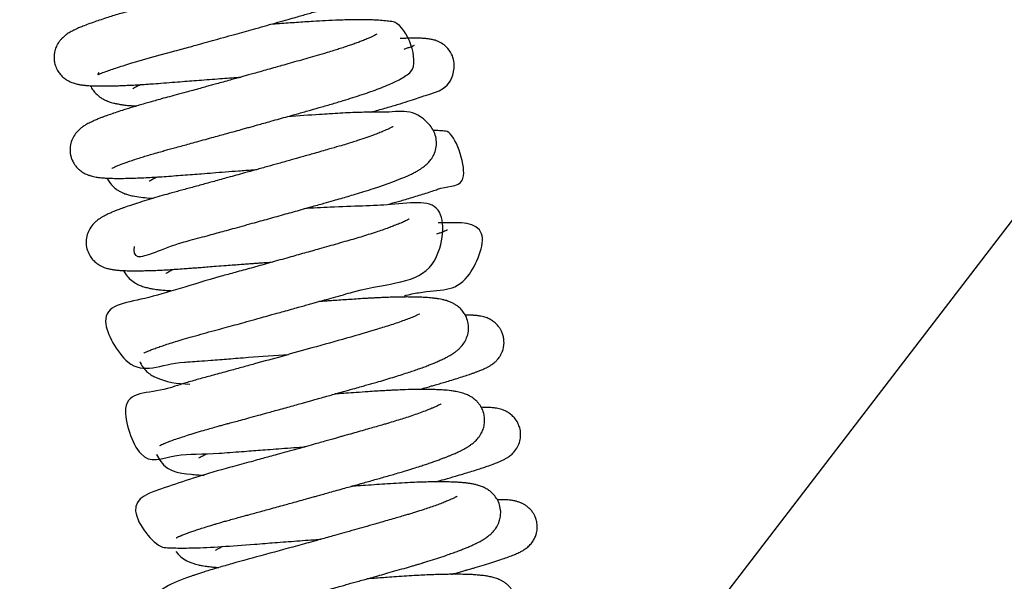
# Model space of a CAD drawing. Header units: inches. Extents: x 0 to 77643, y -44170 to 0.
# Tile 504 of 546: x 76590.445 to 76591.318, y -39752.242 to -39751.744. Entities that reach past the tile are written whole.
import ezdxf

# ---------------------------------------------------------------- set-up
doc = ezdxf.new("R2010")
doc.units = ezdxf.units.IN
doc.header["$MEASUREMENT"] = 0
doc.layers.get('0').update_dxf_attribs({"lineweight": 0})
doc.layers.add('FAKRO LOFT LADDERS', color=7, linetype='Continuous')

# ---------------------------------------------------------------- blocks, each defined once
blk = doc.blocks.new('A$C1F246084')
at = {"layer": 'FAKRO LOFT LADDERS', "color": 7, "linetype": 'Continuous'}
blk.add_line((83.354, 332.068), (115.33, 373.785), dxfattribs=at)
for points, knots in [([(91.135, 356.063), (91.125, 356.046), (91.119, 356.033), (91.168, 356.057), (91.216, 356.074), (91.279, 356.097), (91.347, 356.119), (91.523, 356.176), (91.748, 356.237), (91.982, 356.301), (92.063, 356.323), (92.146, 356.346), (92.238, 356.371), (92.341, 356.4), (92.451, 356.431), (92.56, 356.461), (92.662, 356.49), (92.765, 356.518), (92.873, 356.549), (92.984, 356.58), (93.085, 356.608), (93.167, 356.632), (93.234, 356.651), (93.294, 356.668), (93.354, 356.685), (93.42, 356.704), (93.489, 356.724), (93.556, 356.745), (93.62, 356.766), (93.685, 356.787), (93.756, 356.811), (93.826, 356.836), (93.89, 356.86), (94.062, 356.933), (94.199, 356.943), (94.29, 357.185), (94.296, 357.262), (94.281, 357.336), (94.246, 357.403), (94.2, 357.454), (94.153, 357.488), (94.11, 357.509), (94.077, 357.521), (94.043, 357.531), (94.009, 357.539), (93.97, 357.545), (93.934, 357.55), (93.898, 357.554), (93.862, 357.556), (93.812, 357.559), (93.749, 357.561), (93.671, 357.562), (93.589, 357.562), (93.507, 357.56), (93.424, 357.557), (93.336, 357.553), (93.24, 357.548), (93.142, 357.542), (93.05, 357.536), (92.97, 357.53), (92.901, 357.525), (92.841, 357.521), (92.789, 357.518), (92.756, 357.515), (92.743, 357.514)], [0.535874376, 0.535874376, 0.535874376, 0.535874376, 0.536088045, 0.536222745, 0.536405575, 0.536547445, 0.536700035, 0.536851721, 0.537584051, 0.537699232, 0.537798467, 0.537904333, 0.538021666, 0.538150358, 0.53829481, 0.538435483, 0.538555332, 0.538677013, 0.538817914, 0.538965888, 0.539102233, 0.539212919, 0.539297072, 0.53937662, 0.539460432, 0.539554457, 0.53966383, 0.539770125, 0.539872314, 0.539976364, 0.540104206, 0.540253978, 0.540387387, 0.540505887, 0.541442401, 0.541548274, 0.541649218, 0.54176096, 0.541859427, 0.541968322, 0.54207066, 0.542163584, 0.542261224, 0.542329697, 0.542428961, 0.542543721, 0.542645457, 0.542722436, 0.542804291, 0.542902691, 0.543056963, 0.543202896, 0.543348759, 0.543494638, 0.543613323, 0.543738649, 0.543887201, 0.544024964, 0.544143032, 0.54425715, 0.544335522, 0.544408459, 0.544482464, 0.544531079, 0.544531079, 0.544531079, 0.544531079]), ([(93.843, 357.413), (93.844, 357.413), (93.844, 357.414), (93.833, 357.407), (93.822, 357.401), (93.805, 357.392), (93.782, 357.382), (93.753, 357.369), (93.721, 357.356), (93.693, 357.345), (93.665, 357.334), (93.634, 357.323), (93.599, 357.31), (93.557, 357.295), (93.512, 357.28), (93.467, 357.265), (93.416, 357.249), (93.35, 357.229), (93.275, 357.206), (93.203, 357.186), (93.144, 357.168), (93.082, 357.151), (93.008, 357.13), (92.913, 357.103), (92.814, 357.075), (92.723, 357.049), (92.652, 357.029), (92.589, 357.011), (92.523, 356.993), (92.456, 356.974), (92.396, 356.958), (92.353, 356.946), (92.317, 356.935), (92.279, 356.925), (92.214, 356.907), (92.128, 356.883), (92.027, 356.855), (91.933, 356.83), (91.851, 356.807), (91.771, 356.786), (91.697, 356.765), (91.624, 356.746), (91.562, 356.729), (91.511, 356.714), (91.462, 356.7), (91.408, 356.685), (91.345, 356.666), (91.278, 356.646), (91.209, 356.624), (91.142, 356.602), (91.082, 356.581), (91.024, 356.561), (90.974, 356.541), (90.922, 356.52), (90.881, 356.5), (90.846, 356.482), (90.821, 356.467), (90.802, 356.454), (90.78, 356.437), (90.76, 356.419), (90.734, 356.391), (90.713, 356.363), (90.692, 356.321), (90.678, 356.275), (90.672, 356.228), (90.674, 356.182), (90.685, 356.133), (90.706, 356.084), (90.737, 356.04), (90.773, 356.006), (90.807, 355.982), (90.835, 355.968), (90.86, 355.957), (90.882, 355.95), (90.902, 355.944), (90.92, 355.94), (90.936, 355.937), (90.954, 355.934), (90.97, 355.932), (90.987, 355.93), (91.003, 355.928), (91.021, 355.927), (91.046, 355.925), (91.074, 355.924), (91.098, 355.923), (91.119, 355.923), (91.146, 355.922), (91.181, 355.922), (91.226, 355.922), (91.273, 355.923), (91.322, 355.925), (91.369, 355.926), (91.409, 355.928), (91.449, 355.93), (91.499, 355.932), (91.557, 355.936), (91.619, 355.94), (91.69, 355.945), (91.781, 355.951), (91.889, 355.96), (91.996, 355.968), (92.097, 355.976), (92.2, 355.984), (92.306, 355.992), (92.411, 356), (92.51, 356.007), (92.573, 356.012), (92.603, 356.014)], [0.461369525, 0.461369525, 0.461369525, 0.461369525, 0.461434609, 0.461517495, 0.461605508, 0.461672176, 0.461758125, 0.461874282, 0.46195768, 0.462027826, 0.46209206, 0.462161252, 0.462233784, 0.462321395, 0.462412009, 0.462487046, 0.462562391, 0.462674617, 0.462811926, 0.462911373, 0.462990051, 0.463069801, 0.463168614, 0.463296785, 0.463448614, 0.463555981, 0.463649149, 0.463717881, 0.463796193, 0.463897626, 0.463968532, 0.464021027, 0.464059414, 0.464105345, 0.464161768, 0.464304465, 0.464433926, 0.464549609, 0.464669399, 0.464763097, 0.464871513, 0.464979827, 0.465070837, 0.465147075, 0.46521106, 0.465294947, 0.465404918, 0.465525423, 0.465642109, 0.465788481, 0.465921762, 0.466031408, 0.466193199, 0.466314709, 0.466473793, 0.466592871, 0.466660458, 0.46672638, 0.466776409, 0.466858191, 0.466906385, 0.466970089, 0.467039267, 0.46711089, 0.46717024, 0.467230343, 0.467291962, 0.467371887, 0.467436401, 0.467516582, 0.46757824, 0.467647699, 0.467688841, 0.467752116, 0.467807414, 0.467852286, 0.467899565, 0.467949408, 0.468009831, 0.468056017, 0.468092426, 0.468139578, 0.468219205, 0.468296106, 0.468354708, 0.468399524, 0.468450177, 0.468541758, 0.468638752, 0.468729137, 0.468826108, 0.468913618, 0.468982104, 0.469034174, 0.469115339, 0.469223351, 0.469310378, 0.469393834, 0.469536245, 0.469694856, 0.469836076, 0.469957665, 0.470083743, 0.470221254, 0.470351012, 0.470468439, 0.470579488, 0.470579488, 0.470579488, 0.470579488]), ([(91.27, 355.072), (91.27, 355.072), (91.271, 355.072), (91.279, 355.076), (91.3, 355.086), (91.333, 355.1), (91.373, 355.116), (91.419, 355.132), (91.467, 355.149), (91.523, 355.167), (91.58, 355.186), (91.639, 355.204), (91.702, 355.222), (91.765, 355.24), (91.824, 355.257), (91.877, 355.272), (91.936, 355.288), (92.002, 355.306), (92.074, 355.325), (92.151, 355.347), (92.236, 355.37), (92.317, 355.392), (92.39, 355.413), (92.465, 355.433), (92.544, 355.455), (92.617, 355.475), (92.675, 355.491), (92.725, 355.505), (92.78, 355.521), (92.844, 355.538), (92.919, 355.56), (93.002, 355.583), (93.099, 355.61), (93.206, 355.64), (93.325, 355.674), (93.447, 355.708), (93.569, 355.743), (93.684, 355.778), (93.788, 355.811), (93.882, 355.842), (93.972, 355.873), (94.057, 355.905), (94.132, 355.936), (94.196, 355.965), (94.255, 355.995), (94.303, 356.026), (94.475, 356.134), (94.296, 356.585), (94.133, 356.589), (94.065, 356.599), (93.999, 356.603), (93.931, 356.606), (93.862, 356.607), (93.759, 356.607), (93.631, 356.604), (93.484, 356.597), (93.339, 356.589), (93.181, 356.578), (93.032, 356.568), (92.942, 356.561), (92.911, 356.559)], [0.523229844, 0.523229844, 0.523229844, 0.523229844, 0.523267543, 0.52337121, 0.523503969, 0.52362728, 0.523771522, 0.523879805, 0.523994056, 0.524117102, 0.524234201, 0.524332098, 0.524438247, 0.524557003, 0.524638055, 0.524713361, 0.524799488, 0.524896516, 0.524991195, 0.525096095, 0.525211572, 0.525326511, 0.525408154, 0.525494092, 0.525608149, 0.525707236, 0.525767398, 0.525825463, 0.525892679, 0.525970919, 0.526065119, 0.526175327, 0.526283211, 0.526432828, 0.526592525, 0.526752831, 0.526935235, 0.5271172, 0.527273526, 0.527439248, 0.527604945, 0.527778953, 0.527970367, 0.528125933, 0.528290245, 0.528472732, 0.528634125, 0.5296571, 0.529840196, 0.530003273, 0.530173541, 0.530296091, 0.530434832, 0.530582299, 0.530860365, 0.531062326, 0.531241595, 0.531472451, 0.531695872, 0.531808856, 0.531808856, 0.531808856, 0.531808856]), ([(94.009, 356.458), (94.009, 356.458), (94.007, 356.456), (93.996, 356.45), (93.974, 356.438), (93.943, 356.424), (93.905, 356.408), (93.862, 356.39), (93.815, 356.373), (93.77, 356.356), (93.722, 356.34), (93.671, 356.323), (93.618, 356.305), (93.56, 356.287), (93.485, 356.264), (93.396, 356.238), (93.299, 356.21), (93.206, 356.184), (93.115, 356.158), (93.033, 356.135), (92.956, 356.113), (92.882, 356.092), (92.808, 356.071), (92.742, 356.052), (92.686, 356.037), (92.637, 356.023), (92.593, 356.011), (92.546, 355.998), (92.489, 355.982), (92.422, 355.963), (92.357, 355.945), (92.3, 355.93), (92.243, 355.914), (92.18, 355.896), (92.11, 355.877), (92.026, 355.854), (91.938, 355.83), (91.846, 355.806), (91.769, 355.785), (91.706, 355.767), (91.649, 355.751), (91.596, 355.736), (91.54, 355.719), (91.485, 355.703), (91.431, 355.686), (91.37, 355.667), (91.306, 355.646), (91.243, 355.624), (91.197, 355.608), (91.16, 355.594), (91.125, 355.58), (91.093, 355.566), (91.067, 355.554), (91.044, 355.543), (91.023, 355.533), (90.997, 355.518), (90.97, 355.501), (90.936, 355.474), (90.898, 355.436), (90.862, 355.379), (90.839, 355.308), (90.837, 355.242), (90.848, 355.188), (90.862, 355.151), (90.879, 355.12), (90.898, 355.093), (90.912, 355.077), (90.925, 355.064), (90.942, 355.049), (90.96, 355.035), (90.984, 355.021), (91.006, 355.01), (91.022, 355.003), (91.035, 354.999), (91.05, 354.994), (91.07, 354.988), (91.095, 354.983), (91.117, 354.979), (91.14, 354.976), (91.163, 354.973), (91.197, 354.971), (91.246, 354.968), (91.312, 354.967), (91.389, 354.967), (91.471, 354.969), (91.556, 354.972), (91.639, 354.976), (91.724, 354.98), (91.81, 354.986), (91.905, 354.993), (92.003, 355.001), (92.1, 355.008), (92.204, 355.016), (92.318, 355.025), (92.445, 355.035), (92.583, 355.045), (92.692, 355.053), (92.755, 355.057), (92.769, 355.058)], [0.474233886, 0.474233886, 0.474233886, 0.474233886, 0.474300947, 0.474411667, 0.474536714, 0.474649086, 0.474762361, 0.474897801, 0.474996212, 0.475092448, 0.475188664, 0.475284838, 0.47537836, 0.475468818, 0.475580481, 0.475737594, 0.47587441, 0.475999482, 0.476124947, 0.476240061, 0.476323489, 0.476427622, 0.476523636, 0.476606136, 0.476675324, 0.476735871, 0.476789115, 0.476840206, 0.476911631, 0.477004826, 0.477091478, 0.477158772, 0.477221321, 0.477306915, 0.477404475, 0.477494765, 0.477637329, 0.477762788, 0.477876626, 0.477972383, 0.478043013, 0.478134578, 0.478224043, 0.478316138, 0.478411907, 0.478508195, 0.478658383, 0.478794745, 0.478913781, 0.478984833, 0.479078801, 0.479192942, 0.479265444, 0.479325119, 0.479400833, 0.479482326, 0.479585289, 0.479670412, 0.47979069, 0.479888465, 0.479978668, 0.480098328, 0.480147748, 0.480195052, 0.480254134, 0.480293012, 0.48032839, 0.480354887, 0.480376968, 0.480418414, 0.480467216, 0.48051728, 0.480556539, 0.480584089, 0.480607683, 0.480668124, 0.480748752, 0.480814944, 0.480869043, 0.480945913, 0.481024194, 0.481159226, 0.481338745, 0.481499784, 0.481657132, 0.481814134, 0.481958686, 0.482073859, 0.482211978, 0.482348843, 0.482481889, 0.482618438, 0.482741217, 0.482887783, 0.483049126, 0.483214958, 0.483392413, 0.483443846, 0.483443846, 0.483443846, 0.483443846]), ([(93.946, 355.651), (93.961, 355.655), (94.022, 355.672), (94.127, 355.702), (94.249, 355.739), (94.352, 355.771), (94.442, 355.8), (94.589, 355.856), (94.808, 355.892), (94.808, 356.18), (94.782, 356.259), (94.734, 356.324), (94.673, 356.369), (94.62, 356.392), (94.578, 356.403), (94.543, 356.409), (94.506, 356.413), (94.473, 356.415), (94.438, 356.416), (94.4, 356.416), (94.358, 356.416), (94.314, 356.415), (94.279, 356.413), (94.257, 356.412), (94.251, 356.412)], [0.531478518, 0.531478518, 0.531478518, 0.531478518, 0.531543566, 0.531762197, 0.531984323, 0.532199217, 0.532388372, 0.532590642, 0.53347962, 0.533574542, 0.533673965, 0.533792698, 0.53388889, 0.533999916, 0.53409924, 0.534212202, 0.534317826, 0.534436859, 0.53452436, 0.534626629, 0.534751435, 0.534842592, 0.534940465, 0.534981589, 0.534981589, 0.534981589, 0.534981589]), ([(94.395, 356.341), (94.395, 356.341), (94.394, 356.341), (94.39, 356.339), (94.382, 356.335), (94.372, 356.331), (94.358, 356.325), (94.335, 356.317), (94.312, 356.308), (94.293, 356.302), (94.288, 356.3)], [0.4700804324, 0.4700804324, 0.4700804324, 0.4700804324, 0.4701159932, 0.4701849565, 0.4702444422, 0.4702990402, 0.4703741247, 0.4704504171, 0.4705676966, 0.4706154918, 0.4706154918, 0.4706154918, 0.4706154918]), ([(91.049, 355.925), (91.057, 355.908), (91.075, 355.877), (91.108, 355.84), (91.14, 355.813), (91.171, 355.792), (91.199, 355.777), (91.224, 355.767), (91.244, 355.759), (91.267, 355.752), (91.292, 355.745), (91.319, 355.739), (91.345, 355.734), (91.365, 355.731), (91.384, 355.728), (91.406, 355.725), (91.429, 355.722), (91.451, 355.72), (91.469, 355.719), (91.493, 355.717), (91.512, 355.716), (91.525, 355.715)], [0.463194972, 0.463194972, 0.463194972, 0.463194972, 0.463274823, 0.463354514, 0.463424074, 0.463486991, 0.463566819, 0.463623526, 0.46367242, 0.463724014, 0.463794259, 0.463882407, 0.46394399, 0.463987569, 0.464029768, 0.46408908, 0.464146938, 0.464195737, 0.464234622, 0.464270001, 0.464352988, 0.464352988, 0.464352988, 0.464352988]), ([(91.486, 355.893), (91.486, 355.893), (91.486, 355.893), (91.489, 355.895), (91.497, 355.901), (91.511, 355.909), (91.532, 355.92), (91.552, 355.93), (91.565, 355.936)], [0.5405153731, 0.5405153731, 0.5405153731, 0.5405153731, 0.5405363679, 0.5406127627, 0.5406863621, 0.5407648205, 0.5408505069, 0.5409778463, 0.5409778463, 0.5409778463, 0.5409778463]), ([(91.5, 354.263), (91.496, 354.21), (91.503, 354.091), (91.828, 354.26), (92.084, 354.328), (92.178, 354.353), (92.272, 354.379), (92.356, 354.402), (92.437, 354.424), (92.524, 354.448), (92.619, 354.475), (92.715, 354.501), (92.806, 354.526), (92.892, 354.55), (92.978, 354.574), (93.064, 354.598), (93.148, 354.622), (93.235, 354.646), (93.341, 354.676), (93.452, 354.707), (93.555, 354.737), (93.637, 354.76), (93.713, 354.782), (93.791, 354.805), (93.881, 354.832), (94.093, 354.9), (94.251, 354.958), (94.37, 355.014), (94.405, 355.032), (94.441, 355.052), (94.475, 355.074), (94.507, 355.097), (94.538, 355.125), (94.57, 355.162), (94.6, 355.211), (94.621, 355.275), (94.627, 355.345), (94.615, 355.413), (94.588, 355.476), (94.399, 355.711), (94.244, 355.645), (93.996, 355.652), (93.918, 355.651), (93.83, 355.649), (93.735, 355.646), (93.631, 355.641), (93.525, 355.634), (93.349, 355.623), (93.2, 355.612), (93.085, 355.604)], [0.510520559, 0.510520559, 0.510520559, 0.510520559, 0.511013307, 0.511895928, 0.512017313, 0.512165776, 0.512294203, 0.512401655, 0.512502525, 0.512611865, 0.51273525, 0.512866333, 0.512972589, 0.513074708, 0.513186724, 0.513295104, 0.513394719, 0.513502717, 0.51362637, 0.513803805, 0.513936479, 0.514045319, 0.514148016, 0.514260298, 0.514395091, 0.514561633, 0.515300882, 0.515383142, 0.515500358, 0.515614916, 0.515716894, 0.515820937, 0.515917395, 0.516001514, 0.516106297, 0.516202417, 0.516301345, 0.516398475, 0.516488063, 0.516584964, 0.517724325, 0.517851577, 0.517995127, 0.518139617, 0.518289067, 0.518440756, 0.518596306, 0.518735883, 0.519155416, 0.519155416, 0.519155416, 0.519155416]), ([(94.175, 355.502), (94.175, 355.502), (94.174, 355.501), (94.167, 355.498), (94.157, 355.492), (94.145, 355.486), (94.121, 355.474), (94.084, 355.458), (94.029, 355.435), (93.969, 355.413), (93.896, 355.387), (93.803, 355.356), (93.71, 355.326), (93.61, 355.296), (93.501, 355.265), (93.372, 355.228), (93.242, 355.191), (93.119, 355.156), (93.001, 355.123), (92.879, 355.089), (92.761, 355.056), (92.623, 355.018), (92.478, 354.978), (92.33, 354.937), (92.196, 354.9), (92.069, 354.865), (91.949, 354.833), (91.841, 354.803), (91.743, 354.775), (91.65, 354.747), (91.558, 354.719), (91.473, 354.691), (91.414, 354.671), (91.373, 354.656), (91.347, 354.646), (91.319, 354.636), (91.287, 354.623), (91.258, 354.61), (91.234, 354.599), (91.212, 354.589), (91.191, 354.578), (91.167, 354.565), (91.142, 354.549), (91.113, 354.528), (91.081, 354.499), (91.043, 354.452), (91.013, 354.386), (91.001, 354.313), (91.01, 354.239), (91.035, 354.178), (91.068, 354.13), (91.107, 354.093), (91.156, 354.061), (91.202, 354.042), (91.244, 354.031), (91.281, 354.024), (91.322, 354.019), (91.361, 354.015), (91.406, 354.013), (91.454, 354.012), (91.509, 354.011), (91.561, 354.012), (91.611, 354.013), (91.664, 354.014), (91.725, 354.016), (91.79, 354.019), (91.86, 354.023), (91.934, 354.028), (92.009, 354.033), (92.075, 354.038), (92.135, 354.043), (92.197, 354.047), (92.269, 354.053), (92.355, 354.06), (92.444, 354.067), (92.53, 354.073), (92.602, 354.079), (92.665, 354.083), (92.72, 354.087), (92.768, 354.091), (92.816, 354.094), (92.87, 354.098), (92.91, 354.101), (92.934, 354.103), (92.935, 354.103)], [0.487099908, 0.487099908, 0.487099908, 0.487099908, 0.48716151, 0.487226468, 0.487308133, 0.487374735, 0.487425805, 0.487617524, 0.487745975, 0.487877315, 0.488039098, 0.48819893, 0.48839515, 0.488507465, 0.488669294, 0.488875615, 0.489045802, 0.489193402, 0.489356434, 0.489497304, 0.489651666, 0.489800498, 0.490014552, 0.49019813, 0.490370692, 0.490542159, 0.490715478, 0.49087978, 0.491023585, 0.491174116, 0.491347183, 0.49151819, 0.491672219, 0.491737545, 0.491800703, 0.491866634, 0.491954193, 0.49205799, 0.492121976, 0.492183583, 0.492260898, 0.492333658, 0.492420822, 0.492518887, 0.492595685, 0.49270759, 0.492803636, 0.492906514, 0.493002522, 0.493095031, 0.493166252, 0.493242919, 0.493328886, 0.493451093, 0.493553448, 0.49367487, 0.493780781, 0.493914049, 0.494007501, 0.49413839, 0.494273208, 0.494377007, 0.494467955, 0.49456501, 0.494674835, 0.494792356, 0.49489377, 0.4950113, 0.495132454, 0.495222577, 0.495295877, 0.495380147, 0.495476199, 0.495584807, 0.495716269, 0.495816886, 0.495906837, 0.495984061, 0.496048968, 0.496107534, 0.496161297, 0.496221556, 0.496303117, 0.496307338, 0.496307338, 0.496307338, 0.496307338]), ([(94.118, 354.697), (94.155, 354.708), (94.214, 354.724), (94.292, 354.746), (94.36, 354.766), (94.43, 354.787), (94.5, 354.809), (94.565, 354.83), (94.623, 354.849), (94.742, 354.897), (95.019, 354.845), (94.806, 355.456), (94.705, 355.455), (94.672, 355.459), (94.644, 355.461), (94.616, 355.462), (94.599, 355.462), (94.591, 355.462)], [0.518851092, 0.518851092, 0.518851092, 0.518851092, 0.519020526, 0.519121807, 0.519239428, 0.519375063, 0.51950708, 0.519658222, 0.519799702, 0.519922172, 0.520655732, 0.521431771, 0.521530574, 0.521617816, 0.521724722, 0.521799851, 0.52186428, 0.52186428, 0.52186428, 0.52186428]), ([(91.222, 354.968), (91.225, 354.961), (91.236, 354.94), (91.259, 354.908), (91.291, 354.874), (91.323, 354.85), (91.356, 354.83), (91.382, 354.818), (91.403, 354.81), (91.424, 354.802), (91.442, 354.797), (91.465, 354.791), (91.507, 354.781), (91.566, 354.772), (91.637, 354.765), (91.681, 354.762), (91.696, 354.761)], [0.476068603, 0.476068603, 0.476068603, 0.476068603, 0.476103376, 0.476173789, 0.476246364, 0.476320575, 0.476390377, 0.476462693, 0.476520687, 0.476558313, 0.476609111, 0.47667071, 0.476739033, 0.476938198, 0.477129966, 0.477220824, 0.477220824, 0.477220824, 0.477220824]), ([(91.657, 354.939), (91.657, 354.939), (91.658, 354.939), (91.662, 354.942), (91.674, 354.95), (91.69, 354.959), (91.709, 354.969), (91.724, 354.976), (91.733, 354.98), (91.734, 354.981)], [0.5277787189, 0.5277787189, 0.5277787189, 0.5277787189, 0.5278176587, 0.5279082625, 0.5279865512, 0.5280781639, 0.5281611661, 0.5282256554, 0.5282412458, 0.5282412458, 0.5282412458, 0.5282412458]), ([(91.602, 353.161), (91.602, 353.161), (91.604, 353.162), (91.617, 353.169), (91.644, 353.181), (91.681, 353.196), (91.728, 353.214), (91.78, 353.232), (91.84, 353.252), (91.908, 353.274), (91.988, 353.298), (92.082, 353.325), (92.187, 353.355), (92.3, 353.386), (92.41, 353.416), (92.514, 353.444), (92.615, 353.472), (92.722, 353.502), (92.826, 353.531), (92.913, 353.555), (92.982, 353.574), (93.049, 353.592), (93.123, 353.613), (93.194, 353.633), (93.256, 353.65), (93.311, 353.666), (93.361, 353.68), (93.42, 353.696), (93.495, 353.717), (93.589, 353.744), (93.687, 353.771), (94.111, 353.896), (94.638, 353.857), (94.762, 354.786), (94.225, 354.685), (93.69, 354.678), (93.348, 354.659), (93.253, 354.653)], [0.498072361, 0.498072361, 0.498072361, 0.498072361, 0.498142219, 0.498264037, 0.498390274, 0.498536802, 0.498663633, 0.498795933, 0.498921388, 0.499061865, 0.499201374, 0.499356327, 0.499529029, 0.499692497, 0.499849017, 0.49998489, 0.500107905, 0.500245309, 0.500394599, 0.500504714, 0.500569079, 0.500653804, 0.500753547, 0.500843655, 0.500921, 0.500987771, 0.501049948, 0.501108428, 0.50121415, 0.501339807, 0.501477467, 0.501604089, 0.503096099, 0.504151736, 0.505321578, 0.506250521, 0.506591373, 0.506591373, 0.506591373, 0.506591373]), ([(94.341, 354.547), (94.341, 354.547), (94.34, 354.547), (94.336, 354.544), (94.327, 354.539), (94.314, 354.532), (94.295, 354.523), (94.275, 354.513), (94.254, 354.504), (94.231, 354.495), (94.204, 354.484), (94.17, 354.471), (94.127, 354.454), (94.068, 354.433), (93.998, 354.41), (93.923, 354.386), (93.843, 354.361), (93.763, 354.337), (93.675, 354.312), (93.554, 354.277), (93.408, 354.236), (93.239, 354.188), (93.07, 354.141), (92.892, 354.091), (92.714, 354.041), (92.55, 353.996), (92.129, 353.882), (91.618, 353.699), (91.053, 353.642), (91.501, 352.856), (91.771, 353.056), (92.09, 353.071), (92.179, 353.078), (92.282, 353.086), (92.384, 353.094), (92.478, 353.101), (92.576, 353.109), (92.778, 353.124), (92.956, 353.137), (93.096, 353.147)], [0.49996012, 0.49996012, 0.49996012, 0.49996012, 0.499994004, 0.500066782, 0.500138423, 0.500217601, 0.50030803, 0.50038142, 0.500438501, 0.500513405, 0.500595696, 0.500650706, 0.500762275, 0.500893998, 0.501016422, 0.501156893, 0.501283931, 0.501408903, 0.501529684, 0.501670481, 0.501919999, 0.502117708, 0.502325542, 0.502561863, 0.502785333, 0.502994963, 0.503184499, 0.504421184, 0.505547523, 0.506362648, 0.507600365, 0.507694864, 0.507830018, 0.507998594, 0.508127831, 0.508246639, 0.508369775, 0.508508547, 0.509007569, 0.509007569, 0.509007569, 0.509007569]), ([(94.294, 353.754), (94.345, 353.767), (94.636, 353.831), (94.913, 353.758), (95.226, 354.53), (94.825, 354.509), (94.681, 354.507), (94.654, 354.506), (94.641, 354.506)], [0.506273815, 0.506273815, 0.506273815, 0.506273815, 0.506505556, 0.507667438, 0.508466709, 0.509379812, 0.509477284, 0.509563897, 0.509563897, 0.509563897, 0.509563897]), ([(94.738, 354.433), (94.738, 354.433), (94.737, 354.433), (94.733, 354.431), (94.727, 354.428), (94.716, 354.423), (94.7, 354.417), (94.675, 354.407), (94.65, 354.398), (94.632, 354.392), (94.626, 354.39)], [0.4958180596, 0.4958180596, 0.4958180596, 0.4958180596, 0.4958540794, 0.4959173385, 0.495970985, 0.4960188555, 0.4961241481, 0.4962088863, 0.4963140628, 0.4963672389, 0.4963672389, 0.4963672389, 0.4963672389]), ([(91.829, 353.985), (91.829, 353.985), (91.83, 353.985), (91.836, 353.99), (91.855, 354.001), (91.878, 354.013), (91.895, 354.022), (91.903, 354.026)], [0.5151386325, 0.5151386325, 0.5151386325, 0.5151386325, 0.5151790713, 0.5152847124, 0.5153962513, 0.515506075, 0.5155843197, 0.5155843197, 0.5155843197, 0.5155843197]), ([(91.394, 354.012), (91.401, 353.998), (91.422, 353.963), (91.464, 353.917), (91.516, 353.881), (91.565, 353.858), (91.611, 353.843), (91.655, 353.832), (91.694, 353.825), (91.731, 353.819), (91.762, 353.815), (91.794, 353.812), (91.822, 353.81), (91.849, 353.808), (91.87, 353.806), (91.882, 353.806), (91.885, 353.806)], [0.488940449, 0.488940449, 0.488940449, 0.488940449, 0.489010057, 0.489115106, 0.489238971, 0.489352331, 0.489475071, 0.489592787, 0.48970339, 0.489779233, 0.489868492, 0.489936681, 0.489994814, 0.490053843, 0.490107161, 0.490126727, 0.490126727, 0.490126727, 0.490126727]), ([(91.767, 352.205), (91.767, 352.205), (91.769, 352.206), (91.773, 352.208), (91.78, 352.212), (91.791, 352.217), (91.805, 352.223), (91.821, 352.23), (91.836, 352.236), (91.865, 352.248), (91.912, 352.265), (91.979, 352.288), (92.052, 352.311), (92.131, 352.336), (92.209, 352.359), (92.281, 352.38), (92.339, 352.396), (92.389, 352.41), (92.434, 352.422), (92.481, 352.435), (92.538, 352.45), (92.607, 352.469), (92.69, 352.492), (92.78, 352.517), (92.865, 352.54), (92.941, 352.561), (93.013, 352.581), (93.087, 352.601), (93.159, 352.621), (93.221, 352.639), (93.276, 352.654), (93.323, 352.667), (93.371, 352.681), (93.427, 352.696), (93.508, 352.719), (93.607, 352.747), (93.711, 352.776), (93.795, 352.8), (93.862, 352.819), (93.919, 352.835), (93.972, 352.85), (94.038, 352.869), (94.113, 352.891), (94.194, 352.916), (94.27, 352.94), (94.337, 352.962), (94.398, 352.982), (94.451, 353.001), (94.502, 353.019), (94.549, 353.037), (94.589, 353.053), (94.627, 353.069), (94.667, 353.087), (94.704, 353.104), (94.737, 353.121), (94.767, 353.138), (94.795, 353.155), (94.823, 353.175), (94.845, 353.193), (94.876, 353.222), (94.907, 353.258), (94.939, 353.318), (94.957, 353.386), (94.957, 353.463), (94.938, 353.526), (94.912, 353.573), (94.884, 353.61), (94.851, 353.641), (94.82, 353.662), (94.79, 353.679), (94.757, 353.694), (94.72, 353.706), (94.683, 353.715), (94.656, 353.72), (94.635, 353.723), (94.622, 353.725), (94.607, 353.727), (94.588, 353.729), (94.563, 353.732), (94.536, 353.734), (94.51, 353.736), (94.486, 353.737), (94.459, 353.738), (94.428, 353.739), (94.398, 353.74), (94.363, 353.74), (94.323, 353.741), (94.275, 353.74), (94.222, 353.74), (94.163, 353.738), (94.107, 353.736), (94.063, 353.734), (94.03, 353.733), (93.995, 353.731), (93.954, 353.729), (93.894, 353.726), (93.82, 353.721), (93.737, 353.715), (93.656, 353.71), (93.58, 353.705), (93.512, 353.7), (93.456, 353.696), (93.424, 353.694), (93.409, 353.693)], [0.485194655, 0.485194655, 0.485194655, 0.485194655, 0.485258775, 0.485311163, 0.485361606, 0.485428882, 0.485515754, 0.485565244, 0.485615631, 0.485682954, 0.48584854, 0.486004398, 0.48615119, 0.486296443, 0.486445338, 0.486547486, 0.48664517, 0.486712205, 0.486770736, 0.48683793, 0.486915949, 0.487007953, 0.487120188, 0.487249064, 0.487360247, 0.487446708, 0.487536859, 0.487633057, 0.487721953, 0.487806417, 0.487865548, 0.487926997, 0.487982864, 0.488044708, 0.488134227, 0.488290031, 0.488424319, 0.48853582, 0.488623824, 0.48869705, 0.488768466, 0.488848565, 0.488977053, 0.48910183, 0.489222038, 0.489345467, 0.489442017, 0.489545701, 0.489644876, 0.489749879, 0.48984371, 0.489915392, 0.490023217, 0.490147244, 0.490218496, 0.490305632, 0.49042295, 0.490496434, 0.490564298, 0.49064122, 0.49075892, 0.49085551, 0.490960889, 0.491070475, 0.491166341, 0.491231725, 0.491300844, 0.491371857, 0.491446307, 0.491502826, 0.49157564, 0.491692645, 0.491789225, 0.491878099, 0.491919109, 0.491957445, 0.491987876, 0.492031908, 0.492099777, 0.492176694, 0.492223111, 0.492274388, 0.49234036, 0.492403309, 0.492462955, 0.49252231, 0.492605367, 0.492688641, 0.492777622, 0.492877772, 0.492981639, 0.493038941, 0.493080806, 0.493131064, 0.493191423, 0.493261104, 0.493385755, 0.493496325, 0.493597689, 0.493700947, 0.493792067, 0.493852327, 0.493910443, 0.493910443, 0.493910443, 0.493910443]), ([(94.443, 353.558), (94.45, 353.573), (94.456, 353.562), (94.348, 353.52), (94.291, 353.498), (94.226, 353.476), (94.157, 353.452), (94.087, 353.43), (93.851, 353.357), (93.393, 353.229), (92.89, 353.089), (92.609, 353.011), (92.467, 352.973), (92.324, 352.934), (92.181, 352.895), (92.056, 352.859), (91.944, 352.826), (91.677, 352.732), (91.285, 352.793), (91.569, 351.954), (91.868, 352.128), (92.246, 352.113), (92.491, 352.134), (92.603, 352.142), (92.709, 352.151), (92.807, 352.158), (92.911, 352.166), (93.026, 352.175), (93.147, 352.183), (93.228, 352.189), (93.267, 352.192)], [0.512497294, 0.512497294, 0.512497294, 0.512497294, 0.513029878, 0.513164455, 0.51329377, 0.513430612, 0.513558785, 0.513682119, 0.513793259, 0.514720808, 0.515462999, 0.515636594, 0.51581238, 0.516029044, 0.516229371, 0.516439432, 0.516616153, 0.516805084, 0.517967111, 0.518789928, 0.519708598, 0.520417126, 0.520573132, 0.520735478, 0.520866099, 0.520982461, 0.521110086, 0.521252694, 0.521407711, 0.521547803, 0.521547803, 0.521547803, 0.521547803]), ([(94.447, 352.785), (94.451, 352.786), (94.476, 352.793), (94.519, 352.805), (94.57, 352.82), (94.61, 352.831), (94.652, 352.843), (94.703, 352.858), (94.769, 352.878), (94.84, 352.9), (94.907, 352.921), (94.959, 352.939), (94.998, 352.952), (95.028, 352.963), (95.059, 352.975), (95.088, 352.986), (95.116, 352.998), (95.14, 353.009), (95.164, 353.022), (95.191, 353.038), (95.218, 353.057), (95.249, 353.086), (95.27, 353.111), (95.297, 353.155), (95.31, 353.186), (95.319, 353.226), (95.322, 353.253), (95.323, 353.288), (95.317, 353.329), (95.305, 353.368), (95.29, 353.4), (95.272, 353.428), (95.246, 353.46), (95.214, 353.488), (95.173, 353.513), (95.141, 353.527), (95.109, 353.537), (95.091, 353.541), (95.071, 353.544), (95.058, 353.546), (95.041, 353.548), (95.025, 353.55), (95.009, 353.551), (94.99, 353.552), (94.963, 353.553), (94.938, 353.554), (94.923, 353.554), (94.922, 353.554)], [0.493585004, 0.493585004, 0.493585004, 0.493585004, 0.493602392, 0.493698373, 0.493784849, 0.49384735, 0.493895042, 0.493994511, 0.494113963, 0.494260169, 0.494413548, 0.494550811, 0.494636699, 0.494718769, 0.494809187, 0.494916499, 0.49500388, 0.495094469, 0.495184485, 0.495266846, 0.495363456, 0.49542356, 0.495474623, 0.495523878, 0.495608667, 0.49564393, 0.49567347, 0.495716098, 0.495777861, 0.495832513, 0.495875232, 0.495913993, 0.495966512, 0.496039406, 0.496099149, 0.496180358, 0.496237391, 0.496318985, 0.496351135, 0.496389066, 0.496435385, 0.496503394, 0.496550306, 0.496587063, 0.496682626, 0.496788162, 0.496800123, 0.496800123, 0.496800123, 0.496800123]), ([(91.56, 353.07), (91.561, 353.067), (91.573, 353.042), (91.599, 353.002), (91.642, 352.959), (91.683, 352.93), (91.819, 352.863), (91.943, 352.843), (92.075, 352.84)], [0.501792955, 0.501792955, 0.501792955, 0.501792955, 0.501804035, 0.501914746, 0.501997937, 0.50210205, 0.502189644, 0.502988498, 0.502988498, 0.502988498, 0.502988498]), ([(91.934, 351.25), (91.934, 351.25), (91.934, 351.25), (91.933, 351.25), (91.941, 351.254), (91.949, 351.258), (91.959, 351.263), (91.971, 351.268), (91.986, 351.274), (92.008, 351.283), (92.042, 351.296), (92.085, 351.312), (92.132, 351.328), (92.185, 351.345), (92.247, 351.365), (92.308, 351.384), (92.356, 351.398), (92.39, 351.408), (92.427, 351.419), (92.474, 351.432), (92.529, 351.447), (92.586, 351.463), (92.638, 351.477), (92.691, 351.491), (92.748, 351.507), (92.813, 351.525), (92.884, 351.544), (92.958, 351.564), (93.026, 351.583), (93.09, 351.601), (93.158, 351.62), (93.231, 351.64), (93.298, 351.659), (93.351, 351.673), (93.397, 351.686), (93.448, 351.7), (93.51, 351.718), (93.582, 351.738), (93.656, 351.759), (93.724, 351.778), (93.779, 351.793), (93.823, 351.805), (93.869, 351.819), (93.924, 351.834), (93.988, 351.852), (94.054, 351.871), (94.118, 351.889), (94.182, 351.907), (94.244, 351.926), (94.301, 351.942), (94.354, 351.959), (94.411, 351.976), (94.468, 351.995), (94.523, 352.013), (94.573, 352.03), (94.62, 352.047), (94.662, 352.062), (94.699, 352.076), (94.731, 352.088), (94.76, 352.1), (94.792, 352.113), (94.829, 352.129), (94.863, 352.146), (94.895, 352.161), (94.919, 352.174), (94.942, 352.188), (94.969, 352.205), (94.991, 352.221), (95.01, 352.236), (95.026, 352.251), (95.041, 352.266), (95.056, 352.283), (95.07, 352.303), (95.087, 352.328), (95.107, 352.371), (95.12, 352.421), (95.123, 352.474), (95.117, 352.524), (95.106, 352.561), (95.095, 352.587), (95.086, 352.602), (95.082, 352.61), (95.074, 352.623), (95.06, 352.642), (95.037, 352.668), (95.007, 352.693), (94.971, 352.716), (94.934, 352.734), (94.899, 352.746), (94.86, 352.757), (94.82, 352.765), (94.765, 352.773), (94.706, 352.779), (94.641, 352.782), (94.579, 352.784), (94.511, 352.785), (94.419, 352.785), (94.324, 352.783), (94.236, 352.779), (94.18, 352.777), (94.129, 352.774), (94.072, 352.771), (94.001, 352.767), (93.907, 352.76), (93.802, 352.753), (93.694, 352.746), (93.62, 352.741), (93.582, 352.738), (93.574, 352.738)], [0.472331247, 0.472331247, 0.472331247, 0.472331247, 0.472360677, 0.472420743, 0.472473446, 0.472508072, 0.472573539, 0.472640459, 0.472679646, 0.472758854, 0.472874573, 0.472991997, 0.473098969, 0.473206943, 0.473330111, 0.473470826, 0.473531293, 0.473578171, 0.473638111, 0.473711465, 0.473799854, 0.473887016, 0.473960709, 0.474025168, 0.47410972, 0.474194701, 0.474286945, 0.47438947, 0.474484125, 0.474549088, 0.474634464, 0.47473844, 0.474824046, 0.474885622, 0.474934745, 0.474997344, 0.47507433, 0.475165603, 0.47526755, 0.47535464, 0.475424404, 0.475477, 0.475524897, 0.475605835, 0.475693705, 0.47577965, 0.475874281, 0.475961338, 0.476054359, 0.476144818, 0.476216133, 0.476301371, 0.476412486, 0.476500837, 0.476589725, 0.476682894, 0.476768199, 0.476842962, 0.476911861, 0.476976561, 0.477042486, 0.477141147, 0.477253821, 0.477328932, 0.477403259, 0.477475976, 0.477553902, 0.477641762, 0.477694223, 0.477733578, 0.477789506, 0.477833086, 0.477867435, 0.477922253, 0.477999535, 0.478076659, 0.478152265, 0.478218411, 0.478285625, 0.478311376, 0.478339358, 0.47835409, 0.478375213, 0.478402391, 0.478452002, 0.478525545, 0.47859762, 0.478688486, 0.478787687, 0.478865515, 0.479004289, 0.479120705, 0.479309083, 0.479438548, 0.479557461, 0.479694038, 0.479837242, 0.480052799, 0.480161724, 0.480245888, 0.48030462, 0.480383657, 0.480488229, 0.480601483, 0.480764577, 0.48089812, 0.481012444, 0.481040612, 0.481040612, 0.481040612, 0.481040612]), ([(94.672, 352.636), (94.673, 352.636), (94.669, 352.634), (94.656, 352.627), (94.635, 352.616), (94.608, 352.603), (94.575, 352.589), (94.533, 352.572), (94.476, 352.55), (94.407, 352.525), (94.336, 352.501), (94.266, 352.479), (94.195, 352.457), (94.131, 352.437), (94.072, 352.42), (94.015, 352.404), (93.949, 352.385), (93.875, 352.364), (93.797, 352.341), (93.727, 352.321), (93.671, 352.306), (93.628, 352.294), (93.587, 352.282), (93.538, 352.268), (93.483, 352.253), (93.42, 352.235), (93.345, 352.214), (93.256, 352.189), (93.156, 352.161), (93.054, 352.133), (92.963, 352.108), (92.884, 352.086), (92.809, 352.066), (92.728, 352.043), (92.636, 352.018), (92.542, 351.993), (92.21, 351.903), (91.875, 351.785), (91.351, 351.623), (91.732, 351.139), (91.858, 351.151), (91.933, 351.145), (92.016, 351.145), (92.24, 351.148), (92.537, 351.169), (92.849, 351.193), (92.958, 351.202), (93.067, 351.21), (93.183, 351.219), (93.297, 351.227), (93.38, 351.233), (93.424, 351.236), (93.432, 351.237)], [0.525106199, 0.525106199, 0.525106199, 0.525106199, 0.525200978, 0.525302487, 0.525414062, 0.525522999, 0.525612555, 0.525724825, 0.525875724, 0.526021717, 0.526161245, 0.526274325, 0.526395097, 0.526510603, 0.52657794, 0.526662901, 0.526759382, 0.526860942, 0.526969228, 0.527074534, 0.527141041, 0.527187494, 0.527240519, 0.527302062, 0.527372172, 0.527451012, 0.52753961, 0.527655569, 0.527784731, 0.527916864, 0.528036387, 0.528131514, 0.528218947, 0.528326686, 0.528451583, 0.52858836, 0.528713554, 0.529858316, 0.530765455, 0.531584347, 0.531789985, 0.531959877, 0.532160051, 0.532362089, 0.53331612, 0.533459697, 0.533585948, 0.533730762, 0.533869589, 0.534013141, 0.53414373, 0.53417296, 0.53417296, 0.53417296, 0.53417296]), ([(94.614, 351.829), (94.646, 351.838), (94.718, 351.858), (94.815, 351.886), (94.902, 351.912), (94.976, 351.935), (95.041, 351.955), (95.1, 351.974), (95.156, 351.993), (95.203, 352.01), (95.241, 352.025), (95.269, 352.036), (95.293, 352.047), (95.318, 352.058), (95.345, 352.073), (95.376, 352.092), (95.415, 352.124), (95.455, 352.173), (95.483, 352.234), (95.496, 352.301), (95.492, 352.366), (95.472, 352.429), (95.443, 352.477), (95.406, 352.517), (95.37, 352.544), (95.332, 352.565), (95.299, 352.577), (95.27, 352.585), (95.243, 352.59), (95.222, 352.593), (95.197, 352.596), (95.169, 352.598), (95.132, 352.599), (95.102, 352.6), (95.088, 352.6)], [0.480719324, 0.480719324, 0.480719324, 0.480719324, 0.480864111, 0.481049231, 0.481198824, 0.481325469, 0.481474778, 0.481599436, 0.481724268, 0.48188968, 0.481996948, 0.482077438, 0.48216512, 0.48225781, 0.482355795, 0.482454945, 0.482549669, 0.482647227, 0.482732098, 0.482814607, 0.482914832, 0.482979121, 0.483069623, 0.483131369, 0.483199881, 0.483268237, 0.483342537, 0.483410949, 0.483490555, 0.483568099, 0.483626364, 0.483701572, 0.483840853, 0.483953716, 0.483953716, 0.483953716, 0.483953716]), ([(91.733, 352.113), (91.733, 352.113), (91.809, 351.932), (91.987, 351.92), (92.148, 351.902), (92.193, 351.899), (92.218, 351.898), (92.226, 351.898)], [0.514295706, 0.514295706, 0.514295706, 0.514295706, 0.514297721, 0.515175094, 0.515312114, 0.515419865, 0.515465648, 0.515465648, 0.515465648, 0.515465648]), ([(92.172, 352.076), (92.172, 352.076), (92.172, 352.077), (92.176, 352.08), (92.187, 352.086), (92.202, 352.095), (92.221, 352.105), (92.238, 352.114), (92.247, 352.118), (92.247, 352.118)], [0.4898835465, 0.4898835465, 0.4898835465, 0.4898835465, 0.4899064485, 0.4899996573, 0.4900770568, 0.4901576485, 0.4902420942, 0.4903284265, 0.4903315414, 0.4903315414, 0.4903315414, 0.4903315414]), ([(92.099, 350.295), (92.099, 350.295), (92.1, 350.295), (92.106, 350.299), (92.121, 350.305), (92.139, 350.314), (92.163, 350.323), (92.191, 350.335), (92.229, 350.349), (92.273, 350.364), (92.314, 350.378), (92.357, 350.392), (92.404, 350.407), (92.456, 350.423), (92.512, 350.44), (92.576, 350.458), (92.643, 350.477), (92.706, 350.495), (92.763, 350.51), (92.823, 350.527), (92.891, 350.545), (92.97, 350.567), (93.056, 350.59), (93.144, 350.615), (93.225, 350.637), (93.294, 350.656), (93.351, 350.672), (93.402, 350.686), (93.454, 350.7), (93.514, 350.717), (93.582, 350.736), (93.648, 350.754), (93.704, 350.77), (93.756, 350.785), (93.811, 350.8), (93.875, 350.818), (93.944, 350.837), (94.021, 350.859), (94.104, 350.883), (94.195, 350.909), (94.274, 350.931), (94.335, 350.948), (94.375, 350.96), (94.41, 350.97), (94.44, 350.979), (94.467, 350.987), (94.499, 350.997), (94.554, 351.014), (94.629, 351.037), (94.707, 351.064), (94.773, 351.087), (94.827, 351.106), (94.873, 351.124), (94.908, 351.137), (94.933, 351.148), (94.953, 351.156), (94.972, 351.164), (94.992, 351.173), (95.009, 351.181), (95.023, 351.188), (95.035, 351.193), (95.048, 351.2), (95.06, 351.206), (95.077, 351.215), (95.095, 351.225), (95.111, 351.235), (95.13, 351.247), (95.143, 351.256), (95.161, 351.269), (95.177, 351.283), (95.19, 351.294), (95.205, 351.309), (95.217, 351.322), (95.233, 351.342), (95.253, 351.374), (95.274, 351.417), (95.286, 351.469), (95.29, 351.53), (95.279, 351.591), (95.253, 351.649), (95.219, 351.696), (95.184, 351.729), (95.148, 351.755), (95.107, 351.776), (95.071, 351.789), (95.035, 351.799), (95.008, 351.805), (94.984, 351.81), (94.966, 351.812), (94.951, 351.815), (94.935, 351.817), (94.918, 351.819), (94.899, 351.82), (94.878, 351.822), (94.86, 351.824), (94.835, 351.825), (94.796, 351.827), (94.735, 351.829), (94.662, 351.83), (94.588, 351.829), (94.519, 351.828), (94.441, 351.826), (94.348, 351.822), (94.24, 351.816), (94.124, 351.808), (94.009, 351.801), (93.897, 351.793), (93.807, 351.787), (93.756, 351.783), (93.74, 351.782)], [0.4594624, 0.4594624, 0.4594624, 0.4594624, 0.45950604, 0.459594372, 0.459672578, 0.459785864, 0.459854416, 0.459946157, 0.460068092, 0.460177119, 0.460266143, 0.460350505, 0.460444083, 0.46054295, 0.46063771, 0.460738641, 0.460859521, 0.46095202, 0.461024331, 0.461107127, 0.461206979, 0.461308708, 0.461426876, 0.461548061, 0.461651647, 0.461736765, 0.461808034, 0.461869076, 0.461927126, 0.46200091, 0.46209545, 0.462180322, 0.462245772, 0.462305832, 0.46237687, 0.462451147, 0.462547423, 0.46264178, 0.4627504, 0.462874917, 0.463009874, 0.463076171, 0.463134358, 0.463185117, 0.463228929, 0.463265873, 0.463311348, 0.463375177, 0.463523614, 0.463674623, 0.463786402, 0.463892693, 0.463991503, 0.464080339, 0.464122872, 0.464166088, 0.464223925, 0.46426845, 0.464315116, 0.464359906, 0.464387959, 0.464410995, 0.464454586, 0.46450592, 0.464568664, 0.464621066, 0.464660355, 0.464719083, 0.464776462, 0.464825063, 0.464869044, 0.464900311, 0.464942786, 0.46499483, 0.46504071, 0.465138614, 0.465214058, 0.46528427, 0.465381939, 0.465471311, 0.465550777, 0.465632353, 0.465709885, 0.465792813, 0.465899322, 0.465986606, 0.466077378, 0.466130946, 0.466178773, 0.466222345, 0.46625628, 0.46629437, 0.466350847, 0.466402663, 0.466444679, 0.466480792, 0.466573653, 0.466699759, 0.466867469, 0.466983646, 0.467094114, 0.467213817, 0.467354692, 0.467518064, 0.467681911, 0.467829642, 0.467978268, 0.468111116, 0.46816776, 0.46816776, 0.46816776, 0.46816776]), ([(94.838, 351.68), (94.838, 351.68), (94.836, 351.68), (94.831, 351.676), (94.82, 351.67), (94.802, 351.661), (94.781, 351.651), (94.753, 351.639), (94.717, 351.624), (94.667, 351.604), (94.611, 351.583), (94.55, 351.562), (94.484, 351.54), (94.419, 351.519), (94.361, 351.501), (94.314, 351.487), (94.265, 351.473), (94.206, 351.455), (94.137, 351.436), (94.063, 351.415), (93.977, 351.39), (93.882, 351.363), (93.774, 351.332), (93.671, 351.304), (93.556, 351.271), (93.442, 351.239), (93.331, 351.208), (93.009, 351.119), (92.695, 351.036), (92.44, 350.963), (92.379, 350.945), (92.32, 350.928), (92.265, 350.911), (92.211, 350.894), (92.166, 350.879), (92.127, 350.866), (91.987, 350.818), (91.892, 350.783), (91.798, 350.723), (91.765, 350.697), (91.731, 350.663), (91.696, 350.611), (91.673, 350.549), (91.649, 350.334), (91.971, 350.161), (92.079, 350.191), (92.211, 350.19), (92.268, 350.191), (92.327, 350.192), (92.392, 350.195), (92.456, 350.198), (92.514, 350.201), (92.566, 350.204), (92.624, 350.208), (92.681, 350.212), (92.73, 350.216), (92.944, 350.232), (93.186, 350.251), (93.433, 350.269), (93.483, 350.273), (93.538, 350.277), (93.577, 350.28), (93.597, 350.281)], [0.537731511, 0.537731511, 0.537731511, 0.537731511, 0.537784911, 0.53788168, 0.537958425, 0.538042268, 0.538138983, 0.538209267, 0.538326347, 0.53845934, 0.538583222, 0.538706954, 0.538822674, 0.538956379, 0.539042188, 0.5391058, 0.539178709, 0.539267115, 0.539370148, 0.539476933, 0.539575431, 0.53972506, 0.539855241, 0.539995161, 0.540117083, 0.540292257, 0.540423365, 0.540533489, 0.541505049, 0.541614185, 0.541719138, 0.541800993, 0.541910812, 0.542012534, 0.542097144, 0.542178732, 0.542247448, 0.542987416, 0.543092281, 0.543177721, 0.543279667, 0.543374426, 0.543468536, 0.543554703, 0.544213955, 0.544808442, 0.544935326, 0.545042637, 0.545149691, 0.545266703, 0.545390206, 0.545466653, 0.545544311, 0.545634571, 0.545725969, 0.54579387, 0.545843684, 0.546626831, 0.546686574, 0.546743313, 0.546809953, 0.54688462, 0.54688462, 0.54688462, 0.54688462]), ([(94.781, 350.874), (94.791, 350.877), (94.819, 350.885), (94.861, 350.896), (94.904, 350.909), (94.939, 350.919), (94.966, 350.927), (94.994, 350.935), (95.047, 350.95), (95.121, 350.972), (95.211, 351), (95.288, 351.026), (95.357, 351.049), (95.414, 351.071), (95.457, 351.089), (95.491, 351.105), (95.517, 351.119), (95.549, 351.14), (95.583, 351.168), (95.616, 351.206), (95.639, 351.245), (95.653, 351.282), (95.662, 351.316), (95.666, 351.35), (95.665, 351.392), (95.656, 351.437), (95.641, 351.476), (95.624, 351.508), (95.602, 351.538), (95.573, 351.566), (95.546, 351.587), (95.515, 351.605), (95.491, 351.615), (95.466, 351.624), (95.447, 351.629), (95.431, 351.633), (95.414, 351.636), (95.395, 351.639), (95.374, 351.641), (95.351, 351.643), (95.33, 351.644), (95.309, 351.645), (95.284, 351.645), (95.264, 351.645), (95.252, 351.645)], [0.467851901, 0.467851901, 0.467851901, 0.467851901, 0.467897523, 0.467976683, 0.468048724, 0.468103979, 0.468143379, 0.468187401, 0.468243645, 0.468420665, 0.468592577, 0.468788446, 0.468952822, 0.46912869, 0.469308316, 0.469394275, 0.469508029, 0.469601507, 0.469688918, 0.46976464, 0.469819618, 0.469879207, 0.469920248, 0.469959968, 0.47001199, 0.470082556, 0.470133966, 0.470173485, 0.470225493, 0.47028433, 0.470337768, 0.4703805, 0.470436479, 0.470502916, 0.470543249, 0.47057687, 0.470630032, 0.470690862, 0.470754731, 0.470830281, 0.470903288, 0.470948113, 0.471022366, 0.471113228, 0.471113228, 0.471113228, 0.471113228]), ([(91.931, 351.111), (91.991, 351.023), (92.112, 350.981), (92.199, 350.964), (92.232, 350.959), (92.261, 350.955), (92.296, 350.951), (92.334, 350.947), (92.363, 350.945), (92.377, 350.945)], [0.527042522, 0.527042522, 0.527042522, 0.527042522, 0.527579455, 0.52767765, 0.527754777, 0.527821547, 0.5278956, 0.527993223, 0.528081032, 0.528081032, 0.528081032, 0.528081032]), ([(92.343, 351.122), (92.343, 351.122), (92.344, 351.123), (92.349, 351.126), (92.358, 351.132), (92.371, 351.139), (92.386, 351.148), (92.403, 351.157), (92.416, 351.162), (92.422, 351.165)], [0.4770249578, 0.4770249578, 0.4770249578, 0.4770249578, 0.4770725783, 0.4771457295, 0.4772155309, 0.4772848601, 0.4773593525, 0.4774272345, 0.477483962, 0.477483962, 0.477483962, 0.477483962]), ([(92.265, 349.339), (92.265, 349.339), (92.27, 349.342), (92.29, 349.352), (92.324, 349.366), (92.365, 349.382), (92.415, 349.4), (92.47, 349.419), (92.535, 349.44), (92.607, 349.463), (92.684, 349.486), (92.759, 349.508), (92.833, 349.529), (92.907, 349.549), (92.991, 349.572), (93.077, 349.595), (93.163, 349.619), (93.246, 349.642), (93.328, 349.664), (93.401, 349.684), (93.463, 349.702), (93.523, 349.718), (93.58, 349.734), (93.637, 349.75), (93.694, 349.766), (93.756, 349.783), (93.827, 349.803), (93.901, 349.823), (93.977, 349.845), (94.045, 349.864), (94.104, 349.881), (94.152, 349.894), (94.192, 349.905), (94.232, 349.917), (94.283, 349.931), (94.346, 349.949), (94.423, 349.971), (94.508, 349.995), (94.593, 350.02), (94.67, 350.043), (94.74, 350.065), (94.8, 350.084), (94.858, 350.103), (94.91, 350.121), (94.962, 350.14), (95.01, 350.157), (95.056, 350.175), (95.1, 350.192), (95.138, 350.209), (95.166, 350.222), (95.19, 350.232), (95.21, 350.242), (95.229, 350.252), (95.248, 350.262), (95.269, 350.275), (95.288, 350.286), (95.307, 350.299), (95.325, 350.312), (95.345, 350.328), (95.368, 350.35), (95.391, 350.377), (95.412, 350.407), (95.429, 350.439), (95.442, 350.472), (95.451, 350.509), (95.455, 350.552), (95.451, 350.602), (95.438, 350.65), (95.422, 350.685), (95.405, 350.713), (95.387, 350.736), (95.367, 350.758), (95.341, 350.781), (95.313, 350.799), (95.288, 350.812), (95.267, 350.822), (95.247, 350.83), (95.221, 350.838), (95.199, 350.844), (95.177, 350.849), (95.156, 350.853), (95.134, 350.857), (95.112, 350.86), (95.076, 350.864), (95.039, 350.867), (94.999, 350.87), (94.965, 350.872), (94.92, 350.873), (94.857, 350.874), (94.785, 350.874), (94.714, 350.873), (94.65, 350.872), (94.579, 350.869), (94.503, 350.866), (94.416, 350.861), (94.318, 350.855), (94.216, 350.848), (94.122, 350.842), (94.04, 350.836), (93.969, 350.831), (93.925, 350.828), (93.906, 350.827)], [0.44659271, 0.44659271, 0.44659271, 0.44659271, 0.446712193, 0.446838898, 0.446970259, 0.447118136, 0.447242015, 0.447371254, 0.447509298, 0.44764572, 0.447778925, 0.447915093, 0.448013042, 0.448121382, 0.448243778, 0.448375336, 0.448475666, 0.448589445, 0.448704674, 0.448791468, 0.448866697, 0.448942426, 0.449014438, 0.449082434, 0.449153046, 0.449229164, 0.449312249, 0.449418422, 0.449505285, 0.449599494, 0.449676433, 0.449732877, 0.449782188, 0.449834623, 0.449889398, 0.449986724, 0.450085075, 0.450208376, 0.450343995, 0.450457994, 0.4505613, 0.45067562, 0.45075812, 0.450862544, 0.450959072, 0.451055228, 0.451151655, 0.451255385, 0.451354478, 0.451432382, 0.451479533, 0.451542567, 0.451601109, 0.451649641, 0.451714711, 0.451787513, 0.451835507, 0.451897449, 0.451953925, 0.452024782, 0.452104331, 0.452170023, 0.452221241, 0.452276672, 0.452330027, 0.45238863, 0.452460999, 0.452537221, 0.452590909, 0.452629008, 0.452669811, 0.452719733, 0.452775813, 0.452842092, 0.45289983, 0.452939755, 0.453000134, 0.453066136, 0.453124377, 0.453185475, 0.453244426, 0.453296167, 0.453361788, 0.453430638, 0.45355722, 0.453639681, 0.453707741, 0.453779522, 0.453921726, 0.45407956, 0.454173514, 0.45428234, 0.454395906, 0.45450461, 0.454625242, 0.454769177, 0.454913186, 0.455035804, 0.455134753, 0.455227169, 0.455298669, 0.455298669, 0.455298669, 0.455298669])]:
    blk.add_open_spline(points, degree=3, knots=knots, dxfattribs=at)

msp = doc.modelspace()

# ---------------------------------------------------------------- block references
at = {"xscale": 0.08579999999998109, "yscale": 0.08579999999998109, "zscale": 0.08579999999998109}
msp.add_blockref('A$C1F246084', (76582.69603, -39782.34079), dxfattribs=at)

doc.saveas('drawing.dxf')
